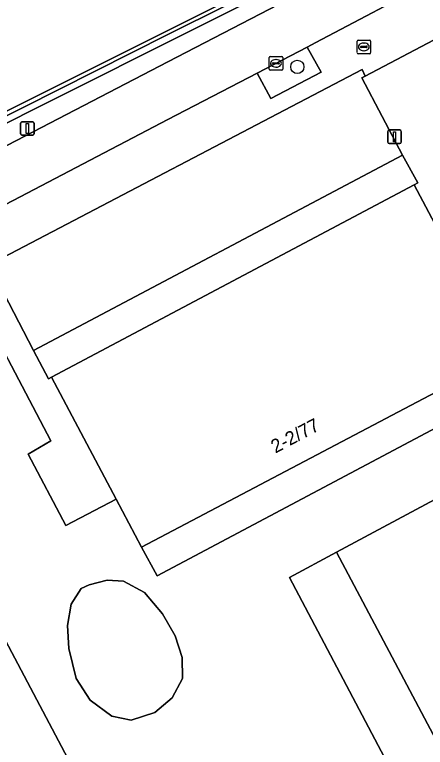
# Model space of a CAD drawing. Extents: x 162879 to 165540, y 384011 to 385181.
# Drawn here: x 162988.7 to 163019, y 384170.5 to 384224.4 of the extents above; entities that cross this region are included whole.
import ezdxf

# ---------------------------------------------------------------- set-up
doc = ezdxf.new("R2010")
doc.units = 0
for name, color, linetype in [('IMGEO_Berm_open', 7, 'Continuous'), ('IMGEO_Boom', 7, 'Continuous'), ('IMGEO_Brandkraan', 7, 'Continuous'), ('IMGEO_Fietspad_gesloten', 7, 'Continuous'), ('IMGEO_Groenvoorziening', 7, 'Continuous'), ('IMGEO_Kolk', 7, 'Continuous'), ('IMGEO_Lichtmast', 7, 'Continuous'), ('IMGEO_Muur', 7, 'Continuous'), ('IMGEO_Pand', 7, 'Continuous'), ('IMGEO_Pand_nummerreeks', 7, 'Continuous'), ('IMGEO_Rijbaan_lokaal_halfverhard', 7, 'Continuous'), ('IMGEO_Rijbaan_lokaal_open', 7, 'Continuous'), ('IMGEO_Voetpad_onverhard', 7, 'Continuous'), ('IMGEO_Voetpad_open', 7, 'Continuous')]:
    doc.layers.add(name, color=color, linetype=linetype)

msp = doc.modelspace()

# ---------------------------------------------------------------- linework, layer by layer
at = {"layer": 'IMGEO_Berm_open'}
for points in [[(163034.579, 384240.157), (163034.397, 384240.497), (162949.477, 384198.002)], [(162947.574, 384196.509), (162949.271, 384197.384), (163000, 384222.957), (163034.579, 384240.157)]]:
    msp.add_lwpolyline(points, dxfattribs=at)
at = {"layer": 'IMGEO_Boom'}
msp.add_circle((163009.54, 384220.574), 0.489, dxfattribs=at)
at = {"layer": 'IMGEO_Brandkraan'}
for p, q in [((163013.941, 384221.621), (163013.941, 384222.473)), ((163014.016, 384222.547), (163014.868, 384222.547)), ((163014.942, 384222.473), (163014.942, 384221.621)), ((163014.2, 384222.041), (163014.2, 384222.053)), ((163014.638, 384222.004), (163014.24, 384222.004)), ((163014.243, 384222.09), (163014.641, 384222.09)), ((163014.429, 384222.327), (163014.454, 384222.327)), ((163014.684, 384222.053), (163014.684, 384222.041)), ((163014.868, 384221.547), (163014.016, 384221.547)), ((163014.452, 384221.767), (163014.427, 384221.767))]:
    msp.add_line(p, q, dxfattribs=at)
for points in [[(163013.941, 384221.621), (163013.941, 384222.473)], [(163014.016, 384222.547), (163014.868, 384222.547)], [(163014.942, 384222.473), (163014.942, 384221.621)], [(163014.868, 384221.547), (163014.016, 384221.547)]]:
    msp.add_lwpolyline(points, dxfattribs=at)
for centre, radius, start, end in [((163014.018, 384222.471), 0.0765, 91.552, 178.448), ((163014.018, 384222.471), 0.0765, 91.552, 178.448), ((163014.866, 384222.471), 0.0765, 1.552, 88.448), ((163014.866, 384222.471), 0.0765, 1.552, 88.448), ((163014.24, 384222.05), 0.0403, 85.8775, 175.7526), ((163014.237, 384222.04), 0.0366, 178.938, 274.7102), ((163014.641, 384222.047), 0.043, 264.8664, 352.4533), ((163014.645, 384222.052), 0.0386, 1.7309, 96.639), ((163014.018, 384221.623), 0.0765, 181.552, 268.448), ((163014.018, 384221.623), 0.0765, 181.552, 268.448), ((163014.866, 384221.623), 0.0765, 271.552, 358.448), ((163014.866, 384221.623), 0.0765, 271.552, 358.448)]:
    msp.add_arc(centre, radius, start, end, dxfattribs=at)
for centre, major_axis, ratio, start_param, end_param in [((163014.428, 384222.047), (-0.387, 0.002), 0.722429, 4.712389, 7.853982), ((163014.453, 384222.047), (-0.39, 0.002), 0.717154, 1.570796, 4.712389)]:
    msp.add_ellipse(centre, major_axis=major_axis, ratio=ratio, start_param=start_param, end_param=end_param, dxfattribs=at)
at = {"layer": 'IMGEO_Fietspad_gesloten'}
msp.add_lwpolyline([(162949.477, 384198.002), (163034.397, 384240.497)], dxfattribs=at)
at = {"layer": 'IMGEO_Groenvoorziening'}
for points in [[(163014.549, 384219.892), (163014.307, 384220.37), (162986.816, 384205.994), (162990.116, 384199.691), (163017.293, 384214.082), (163014.301, 384219.761)], [(163008.959, 384182.964), (163012.433, 384184.826), (163028.279, 384193.317), (163026.131, 384197.372), (162999.205, 384183.093), (162998.072, 384185.202), (162996.201, 384188.733), (162992.482, 384186.794), (162989.712, 384192.05), (162991.391, 384193.038), (162985.039, 384205.064), (162976.298, 384200.493), (162998.376, 384158.768), (163016.641, 384168.406)], [(162995.536, 384182.76), (162994.208, 384182.428), (162993.611, 384182.163), (162992.88, 384181.001), (162992.615, 384179.44), (162992.714, 384177.747), (162993.246, 384175.522), (162994.275, 384173.929), (162995.868, 384172.767), (162997.296, 384172.468), (162999.056, 384173.032), (163000.317, 384174.095), (163001.081, 384175.522), (163001.048, 384177.083), (163000.55, 384178.677), (162999.62, 384180.303), (162998.292, 384181.864), (162996.732, 384182.694)], [(163001.081, 384175.522), (163000.317, 384174.095), (162999.056, 384173.032), (162997.296, 384172.468), (162995.868, 384172.767), (162994.275, 384173.929), (162993.246, 384175.522), (162992.714, 384177.747), (162992.615, 384179.44), (162992.88, 384181.001), (162993.611, 384182.163), (162994.208, 384182.428), (162995.536, 384182.76), (162996.732, 384182.694), (162998.292, 384181.864), (162999.62, 384180.303), (163000.55, 384178.677), (163001.048, 384177.083)]]:
    msp.add_lwpolyline(points, close=True, dxfattribs=at)
at = {"layer": 'IMGEO_Kolk'}
for p, q in [((163007.539, 384221.335), (163008.391, 384221.335)), ((163007.464, 384220.409), (163007.464, 384221.261)), ((163007.723, 384220.829), (163007.723, 384220.841)), ((163008.161, 384220.792), (163007.763, 384220.792)), ((163007.766, 384220.878), (163008.164, 384220.878)), ((163007.952, 384221.115), (163007.977, 384221.115)), ((163008.207, 384220.841), (163008.207, 384220.829)), ((163008.465, 384221.261), (163008.465, 384220.409)), ((163008.391, 384220.335), (163007.539, 384220.335)), ((163007.975, 384220.555), (163007.95, 384220.555))]:
    msp.add_line(p, q, dxfattribs=at)
for points in [[(163007.539, 384221.335), (163008.391, 384221.335)], [(163007.464, 384220.409), (163007.464, 384221.261)], [(163008.465, 384221.261), (163008.465, 384220.409)], [(163008.391, 384220.335), (163007.539, 384220.335)]]:
    msp.add_lwpolyline(points, dxfattribs=at)
for centre, radius, start, end in [((163007.541, 384221.259), 0.0765, 91.552, 178.448), ((163007.541, 384221.259), 0.0765, 91.552, 178.448), ((163008.389, 384221.259), 0.0765, 1.552, 88.448), ((163008.389, 384221.259), 0.0765, 1.552, 88.448), ((163007.763, 384220.838), 0.0403, 85.8775, 175.7526), ((163007.76, 384220.828), 0.0366, 178.938, 274.7102), ((163008.164, 384220.835), 0.043, 264.8664, 352.4533), ((163008.168, 384220.84), 0.0386, 1.7309, 96.639), ((163007.541, 384220.411), 0.0765, 181.552, 268.448), ((163007.541, 384220.411), 0.0765, 181.552, 268.448), ((163008.389, 384220.411), 0.0765, 271.552, 358.448), ((163008.389, 384220.411), 0.0765, 271.552, 358.448)]:
    msp.add_arc(centre, radius, start, end, dxfattribs=at)
for centre, major_axis, ratio, start_param, end_param in [((163007.951, 384220.835), (-0.387, 0.002), 0.722429, 4.712389, 7.853982), ((163007.976, 384220.835), (-0.39, 0.002), 0.717154, 1.570796, 4.712389)]:
    msp.add_ellipse(centre, major_axis=major_axis, ratio=ratio, start_param=start_param, end_param=end_param, dxfattribs=at)
at = {"layer": 'IMGEO_Lichtmast'}
for p, q in [((162989.158, 384215.636), (162989.158, 384216.436)), ((162989.158, 384216.436), (162989.158, 384215.636)), ((162989.258, 384216.536), (162990.048, 384216.536)), ((162990.048, 384216.536), (162989.258, 384216.536)), ((162990.148, 384216.436), (162990.148, 384215.636)), ((162990.148, 384215.636), (162990.148, 384216.436)), ((163016.309, 384215.926), (163017.099, 384215.926)), ((163017.099, 384215.926), (163016.309, 384215.926)), ((162990.048, 384215.536), (162989.258, 384215.536)), ((162989.258, 384215.536), (162990.048, 384215.536)), ((163016.209, 384215.026), (163016.209, 384215.826)), ((163016.209, 384215.826), (163016.209, 384215.026)), ((163017.199, 384215.826), (163017.199, 384215.026)), ((163017.199, 384215.026), (163017.199, 384215.826)), ((163017.099, 384214.926), (163016.309, 384214.926)), ((163016.309, 384214.926), (163017.099, 384214.926))]:
    msp.add_line(p, q, dxfattribs=at)
for points in [[(162989.578, 384216.411), (162989.728, 384216.411), (162989.728, 384215.661), (162989.578, 384215.661), (162989.578, 384216.411)], [(163016.629, 384215.801), (163016.779, 384215.801), (163016.779, 384215.051), (163016.629, 384215.051), (163016.629, 384215.801)]]:
    msp.add_lwpolyline(points, dxfattribs=at)
for centre, start, end in [((162989.258, 384216.436), 90, 180), ((162989.258, 384216.436), 90, 180), ((162990.048, 384216.436), 0, 90), ((162990.048, 384216.436), 360, 90), ((163016.309, 384215.826), 90, 180), ((163016.309, 384215.826), 90, 180), ((163017.099, 384215.826), 0, 90), ((163017.099, 384215.826), 360, 90), ((162989.258, 384215.636), 180, 270), ((162989.258, 384215.636), 180, 270), ((162990.048, 384215.636), 270, 0), ((162990.048, 384215.636), 270, 0), ((163016.309, 384215.026), 180, 270), ((163016.309, 384215.026), 180, 270), ((163017.099, 384215.026), 270, 0), ((163017.099, 384215.026), 270, 0)]:
    msp.add_arc(centre, 0.1, start, end, dxfattribs=at)
at = {"layer": 'IMGEO_Muur'}
for points in [[(163034.767, 384239.806), (163034.579, 384240.157), (163000, 384222.957), (162949.271, 384197.384), (162947.574, 384196.509)], [(162947.981, 384196.226), (162949.51, 384197.083), (163000, 384222.384), (163034.767, 384239.806)]]:
    msp.add_lwpolyline(points, dxfattribs=at)
at = {"layer": 'IMGEO_Pand'}
msp.add_lwpolyline([(163024.825, 384199.304), (163018.152, 384211.894), (162991.431, 384197.733), (162996.201, 384188.733), (162998.072, 384185.202)], close=True, dxfattribs=at)
at = {"layer": 'IMGEO_Rijbaan_lokaal_halfverhard'}
msp.add_lwpolyline([(162976.298, 384200.493), (162970.977, 384197.711), (162993.049, 384155.957), (162998.376, 384158.768)], close=True, dxfattribs=at)
at = {"layer": 'IMGEO_Rijbaan_lokaal_open'}
for points in [[(163057.072, 384250.727), (163035.414, 384239.48), (163035.046, 384239.284), (163023.796, 384233.299), (163000, 384220.956), (162955.281, 384197.725), (162949.67, 384195.053)], [(163006.586, 384220.12), (163010.26, 384222.03), (163010.902, 384222.364), (163019.672, 384227.003), (163022.913, 384228.717), (163037.941, 384236.666), (163054.656, 384245.325), (163059.442, 384247.777)], [(163044.864, 384201.274), (163041.173, 384208.482), (163040.222, 384210.272), (163030.638, 384228.394), (163030.573, 384228.36), (163014.549, 384219.892), (163014.301, 384219.761), (163017.293, 384214.082), (163018.429, 384212.041), (163018.152, 384211.894), (163024.825, 384199.304), (163025.066, 384199.433), (163026.131, 384197.372), (163028.279, 384193.317), (163012.433, 384184.826), (163020.858, 384168.961), (163032.586, 384175.227), (163036.694, 384177.404), (163038.642, 384173.779), (163039.758, 384171.616), (163032.709, 384167.878)], [(162931.706, 384194.016), (162931.403, 384187.357), (162931.354, 384186.287), (162931.415, 384184.685), (162931.553, 384181.098), (162956.944, 384194.183), (162958.336, 384194.9), (162961.586, 384196.6), (163000, 384216.696), (163006.586, 384220.12)]]:
    msp.add_lwpolyline(points, dxfattribs=at)
msp.add_lwpolyline([(163012.797, 384157.407), (163032.709, 384167.878), (163039.758, 384171.616), (163038.642, 384173.779), (163034.488, 384171.596), (163032.586, 384175.227), (163020.858, 384168.961), (163012.433, 384184.826), (163008.959, 384182.964), (163016.641, 384168.406), (162998.376, 384158.768), (162993.049, 384155.957), (162964.552, 384140.92), (162969.176, 384132.079), (162998.219, 384147.358), (163003.755, 384150.29), (163012.472, 384154.889), (163011.5, 384156.725)], close=True, dxfattribs=at)
at = {"layer": 'IMGEO_Voetpad_onverhard'}
msp.add_lwpolyline([(163010.26, 384222.03), (163006.586, 384220.12), (163007.583, 384218.251), (163011.308, 384220.177)], close=True, dxfattribs=at)
at = {"layer": 'IMGEO_Voetpad_open'}
for points in [[(163014.307, 384220.37), (163014.549, 384219.892), (163030.573, 384228.36), (163030.287, 384228.938), (163046.287, 384237.263), (163046.732, 384236.407), (163046.789, 384236.297), (163046.764, 384236.284), (163047.577, 384234.747), (163051.264, 384236.696), (163049.969, 384239.189), (163062.352, 384245.606), (163064.184, 384245.26), (163063.465, 384246.618)], [(163054.656, 384245.325), (163037.941, 384236.666), (163022.913, 384228.717), (163023.854, 384226.982), (163020.635, 384225.255), (163019.672, 384227.003), (163010.902, 384222.364), (163010.26, 384222.03), (163011.308, 384220.177), (163007.583, 384218.251), (163006.586, 384220.12), (163000, 384216.696), (162961.586, 384196.6)], [(162949.67, 384195.053), (162955.281, 384197.725), (163000, 384220.956), (163023.796, 384233.299), (163035.046, 384239.284), (163034.767, 384239.806), (163000, 384222.384), (162949.51, 384197.083), (162947.981, 384196.226)], [(162986.816, 384205.994), (163014.307, 384220.37)]]:
    msp.add_lwpolyline(points, dxfattribs=at)
for points in [[(163018.152, 384211.894), (163018.429, 384212.041), (163017.293, 384214.082), (162990.116, 384199.691), (162991.21, 384197.604), (162991.431, 384197.733)], [(162986.816, 384205.994), (162985.039, 384205.064), (162991.391, 384193.038), (162989.712, 384192.05), (162992.482, 384186.794), (162996.201, 384188.733), (162991.431, 384197.733), (162991.21, 384197.604), (162990.116, 384199.691)], [(163026.131, 384197.372), (163025.066, 384199.433), (163024.825, 384199.304), (162998.072, 384185.202), (162999.205, 384183.093)]]:
    msp.add_lwpolyline(points, close=True, dxfattribs=at)

# ---------------------------------------------------------------- texts
at = {"layer": 'IMGEO_Pand_nummerreeks'}
msp.add_text('2-2/77', height=1, rotation=27.7942, dxfattribs=at).set_placement((163007.924, 384192.091))

doc.saveas('drawing.dxf')
